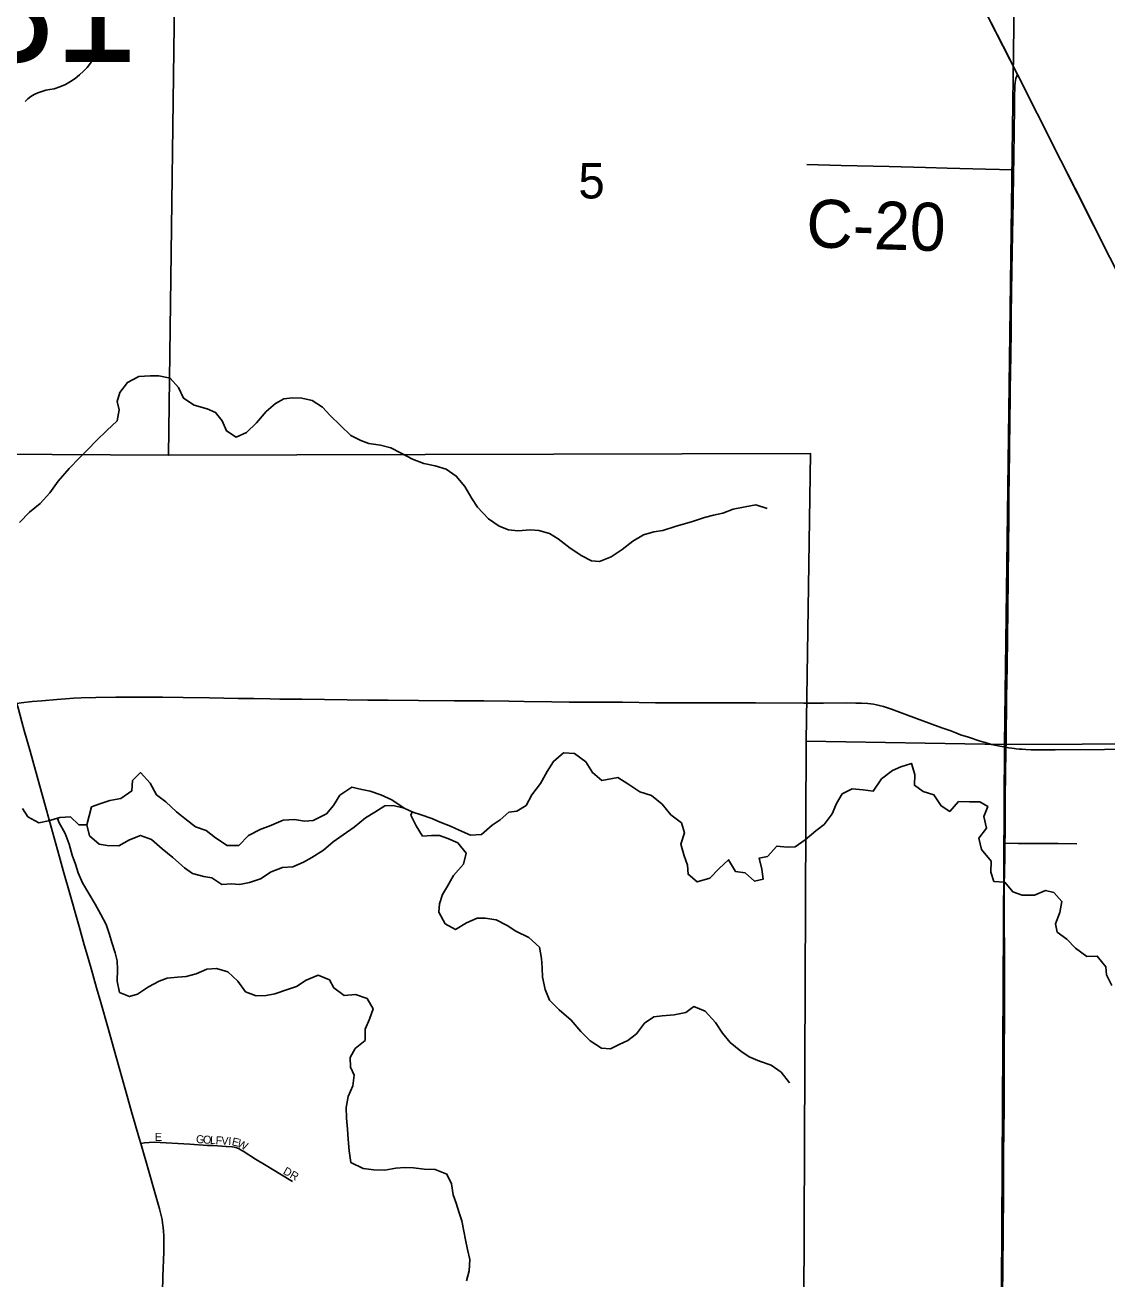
# Model space of a CAD drawing. Extents: x 0 to 34, y 0 to 22.
# Drawn here: x 5.891 to 6.531, y 16.583 to 17.325 of the extents above; entities that cross this region are included whole.
import ezdxf

# ---------------------------------------------------------------- set-up
doc = ezdxf.new("R2010")
doc.units = 0
for name, color, linetype in [('Default', 7, 'Continuous'), ('GM_X_County_Road', 7, 'Continuous'), ('GM_X_County_Road_Text', 7, 'Continuous'), ('GM_X_Minor_Lake', 7, 'Continuous'), ('GM_X_Minor_River', 7, 'Continuous'), ('GM_X_Section', 7, 'Continuous'), ('GM_X_Section_Text', 7, 'Continuous'), ('GM_X_State_Route', 7, 'Continuous'), ('GM_X_State_Shield', 7, 'Continuous'), ('GM_X_Township_Road', 7, 'Continuous'), ('GM_X_Township_Subdivision', 7, 'Continuous'), ('GM_X_Township_Subdivision_Text', 7, 'Continuous')]:
    doc.layers.add(name, color=color, linetype=linetype)

msp = doc.modelspace()

# ---------------------------------------------------------------- linework, layer by layer
at = {"layer": 'Default'}
msp.add_lwpolyline([(6.53311, 17.18728), (6.52382, 17.20557), (6.50402, 17.24466), (6.49005, 17.27243), (6.4784, 17.29558), (6.45232, 17.34668)], dxfattribs=at)
at = {"layer": 'GM_X_County_Road'}
for points in [[(6.35372, 17.24231), (6.37406, 17.24173), (6.40242, 17.24098), (6.42401, 17.24045), (6.43674, 17.24017), (6.45941, 17.23957), (6.47613, 17.23919)], [(5.88626, 16.92332), (5.88895, 16.92364), (5.89533, 16.92437), (5.90116, 16.92492), (5.90987, 16.92568), (5.91515, 16.92607), (5.91997, 16.92639), (5.92429, 16.92657), (5.9331, 16.92686), (5.94496, 16.92701), (5.95823, 16.92696), (5.9725, 16.92692), (5.98465, 16.9268)], [(5.98465, 16.9268), (6.00036, 16.92657), (6.01729, 16.92632), (6.0266, 16.92619), (6.03621, 16.92604), (6.04198, 16.92593), (6.04733, 16.92583), (6.05501, 16.92574), (6.06844, 16.92562)], [(6.06844, 16.92562), (6.08171, 16.92549), (6.09407, 16.92533), (6.10601, 16.92527), (6.12401, 16.92501), (6.14523, 16.92492), (6.16268, 16.92476), (6.17747, 16.92464), (6.18649, 16.9245), (6.20296, 16.92426), (6.21311, 16.92415), (6.22114, 16.92408), (6.23378, 16.92408), (6.24476, 16.92397), (6.26417, 16.92375), (6.27658, 16.92368), (6.29995, 16.92359), (6.32337, 16.92359), (6.35205, 16.92352), (6.36354, 16.92352), (6.37753, 16.92359), (6.38283, 16.92348), (6.38619, 16.92342), (6.38981, 16.92323), (6.39157, 16.92302), (6.39332, 16.9228), (6.39501, 16.92246), (6.39666, 16.92209), (6.39922, 16.9214), (6.40397, 16.91984), (6.41329, 16.91635), (6.42242, 16.91299), (6.4262, 16.91165), (6.42939, 16.91051), (6.43432, 16.90869), (6.43899, 16.907), (6.44187, 16.90585), (6.4448, 16.90481), (6.44952, 16.90327), (6.45628, 16.90102), (6.45925, 16.90013), (6.46313, 16.89909), (6.46797, 16.89806), (6.47162, 16.8974)], [(6.47162, 16.8974), (6.47313, 16.89712), (6.47501, 16.89685), (6.47643, 16.89667), (6.47767, 16.89652), (6.47946, 16.89634), (6.48126, 16.89619), (6.48339, 16.89608), (6.48643, 16.89593), (6.49157, 16.89586), (6.50071, 16.89594), (6.52992, 16.8961), (6.54887, 16.89625), (6.56099, 16.89624), (6.57653, 16.89625), (6.58303, 16.89641), (6.58796, 16.89676), (6.60683, 16.89871), (6.61243, 16.89907), (6.62003, 16.89925)]]:
    msp.add_lwpolyline(points, dxfattribs=at)
at = {"layer": 'GM_X_Minor_Lake'}
for points in [[(6.11546, 16.86124), (6.10829, 16.86623), (6.10167, 16.86912), (6.09543, 16.87145), (6.0905, 16.87243), (6.08444, 16.87381), (6.07739, 16.86893), (6.07374, 16.86289), (6.06952, 16.85799), (6.06172, 16.85406), (6.05659, 16.85372), (6.05053, 16.85453), (6.04388, 16.8542), (6.0357, 16.85065), (6.03075, 16.84898), (6.02332, 16.84506), (6.01759, 16.83922), (6.01076, 16.83927), (6.00377, 16.84369), (5.9983, 16.84809), (5.99206, 16.85022), (5.98564, 16.85521), (5.98074, 16.85923), (5.97452, 16.86515), (5.96886, 16.86918), (5.96512, 16.87604), (5.95947, 16.88234), (5.95469, 16.87763), (5.95427, 16.87157), (5.94779, 16.86706), (5.94132, 16.86578), (5.93543, 16.86393), (5.93048, 16.86207), (5.92775, 16.85147)], [(5.92775, 16.85147), (5.92922, 16.84501), (5.93506, 16.84003), (5.9398, 16.83924), (5.94663, 16.839), (5.95292, 16.84255), (5.95939, 16.84516), (5.96601, 16.84283), (5.97223, 16.83729), (5.97864, 16.83212), (5.98543, 16.826), (5.99033, 16.82273), (5.99696, 16.82079), (6.0017, 16.82018), (6.00755, 16.81615), (6.01325, 16.81649), (6.01799, 16.81608), (6.02388, 16.81736), (6.03053, 16.81959), (6.03683, 16.82371), (6.04348, 16.82613), (6.04956, 16.82665), (6.05584, 16.82945), (6.06079, 16.83207), (6.06785, 16.83638), (6.07339, 16.84146), (6.07949, 16.84558), (6.08597, 16.85009), (6.09265, 16.85554), (6.09818, 16.85891), (6.10409, 16.86266), (6.10903, 16.86281), (6.11546, 16.86124)]]:
    msp.add_lwpolyline(points, dxfattribs=at)
at = {"layer": 'GM_X_Minor_River'}
for points in [[(5.8879, 17.03046), (5.89383, 17.03648), (5.90013, 17.04156), (5.90587, 17.04796), (5.91066, 17.05494), (5.91717, 17.06229), (5.92329, 17.0687), (5.92826, 17.07359), (5.93342, 17.07886), (5.93954, 17.08489), (5.94565, 17.09053), (5.94684, 17.09697), (5.94573, 17.10191), (5.94729, 17.1074), (5.9517, 17.11325), (5.95855, 17.1168), (5.9652, 17.11713), (5.97032, 17.11709), (5.97695, 17.1159), (5.98204, 17.11036), (5.98483, 17.10389), (5.99125, 17.09986), (5.99902, 17.09771), (6.00393, 17.0954), (6.00788, 17.09063), (6.0103, 17.08454), (6.01616, 17.08089), (6.02225, 17.08369), (6.02817, 17.08934), (6.03392, 17.09612), (6.03945, 17.10082), (6.04422, 17.10363), (6.04934, 17.10416), (6.05485, 17.10393), (6.0611, 17.10256), (6.06714, 17.09872), (6.07166, 17.09375), (6.07787, 17.08782), (6.0839, 17.0819), (6.08976, 17.07901), (6.09468, 17.07707), (6.1015, 17.07607), (6.10756, 17.07451), (6.1138, 17.07143), (6.12042, 17.06796), (6.12704, 17.06526), (6.13386, 17.06388), (6.14029, 17.06193), (6.14634, 17.0579), (6.15141, 17.0516), (6.15553, 17.04455), (6.15891, 17.03941), (6.16531, 17.03253), (6.17173, 17.02812), (6.17721, 17.02599), (6.18271, 17.02538), (6.19031, 17.02608), (6.19524, 17.02566), (6.20149, 17.02391), (6.20658, 17.02065), (6.21375, 17.01528), (6.22055, 17.01068), (6.22641, 17.00779), (6.23115, 17.00737), (6.238, 17.00998), (6.24448, 17.01448), (6.25078, 17.01936), (6.25707, 17.02311), (6.26316, 17.02496), (6.26847, 17.02568), (6.27589, 17.02809), (6.28064, 17.02938), (6.28559, 17.03086), (6.2932, 17.03327), (6.29852, 17.03475), (6.30403, 17.03584), (6.31012, 17.03826), (6.31734, 17.03973), (6.32361, 17.04082), (6.33023, 17.03868)], [(5.88968, 16.86105), (5.89287, 16.85629), (5.8993, 16.85263), (5.905, 16.85392), (5.91184, 16.85576), (5.91811, 16.8561), (5.923, 16.85151), (5.92775, 16.85147), (5.92922, 16.84501), (5.93506, 16.84003), (5.9398, 16.83924), (5.94663, 16.839), (5.95292, 16.84255), (5.95939, 16.84516), (5.96601, 16.84283), (5.97223, 16.83729), (5.97864, 16.83212), (5.98543, 16.826), (5.99033, 16.82273), (5.99696, 16.82079), (6.0017, 16.82018), (6.00755, 16.81615), (6.01325, 16.81649), (6.01799, 16.81608), (6.02388, 16.81736), (6.03053, 16.81959), (6.03683, 16.82371), (6.04348, 16.82613), (6.04956, 16.82665), (6.05584, 16.82945), (6.06079, 16.83207), (6.06785, 16.83638), (6.07339, 16.84146), (6.07949, 16.84558), (6.08597, 16.85009), (6.09265, 16.85554), (6.09818, 16.85891), (6.10409, 16.86266), (6.10903, 16.86281), (6.11546, 16.86124), (6.12057, 16.85893), (6.12549, 16.85737), (6.13193, 16.85524), (6.13684, 16.85312), (6.1429, 16.8506), (6.148, 16.84829), (6.15481, 16.84539), (6.16126, 16.84572), (6.16757, 16.85118), (6.17233, 16.85437), (6.17749, 16.85888), (6.18224, 16.8596), (6.18777, 16.86297), (6.19104, 16.86921), (6.19621, 16.876), (6.20006, 16.88299), (6.2039, 16.88903), (6.20982, 16.8941), (6.21626, 16.89368), (6.22306, 16.88869), (6.227, 16.8824), (6.23246, 16.87762), (6.24196, 16.87945), (6.24782, 16.8758), (6.25499, 16.871), (6.2618, 16.86886), (6.26822, 16.86369), (6.27329, 16.8574), (6.27952, 16.85261), (6.28137, 16.84671), (6.27924, 16.84009), (6.28127, 16.83306), (6.28313, 16.82754), (6.28347, 16.82223), (6.28893, 16.81764), (6.29635, 16.81986), (6.3019, 16.82569), (6.30744, 16.83078), (6.31156, 16.82392), (6.31724, 16.82311), (6.3229, 16.81814), (6.32784, 16.81924), (6.32713, 16.82532), (6.32566, 16.83178), (6.33041, 16.83269), (6.33596, 16.8389), (6.34221, 16.83829)], [(6.34221, 16.83829), (6.34696, 16.83844), (6.35287, 16.84257), (6.35917, 16.84783), (6.36394, 16.85159), (6.36873, 16.858), (6.37124, 16.86406), (6.3747, 16.86972), (6.38061, 16.87271), (6.38705, 16.87209), (6.39312, 16.87148), (6.39792, 16.87865), (6.4044, 16.88353), (6.40935, 16.88577), (6.41563, 16.88781), (6.41767, 16.88134), (6.41743, 16.8749), (6.42253, 16.87126), (6.42896, 16.86931), (6.43328, 16.86264), (6.43837, 16.85938), (6.44354, 16.86522), (6.44999, 16.86498), (6.45606, 16.86512), (6.46097, 16.86224), (6.45846, 16.85638), (6.46012, 16.84954), (6.45552, 16.8435), (6.45718, 16.83685), (6.46282, 16.82998), (6.46258, 16.82354), (6.46444, 16.81802), (6.47089, 16.81759), (6.47559, 16.81187), (6.48126, 16.80993), (6.48847, 16.80987), (6.49495, 16.81267), (6.49987, 16.81149), (6.50476, 16.80615), (6.50357, 16.79952), (6.50087, 16.7929), (6.50197, 16.78796), (6.50763, 16.78374), (6.51271, 16.7784), (6.51951, 16.7736), (6.52558, 16.77375), (6.53066, 16.76745), (6.531, 16.76271), (6.53418, 16.75642)], [(5.91042, 16.85538), (5.91106, 16.85311), (5.91481, 16.84626), (5.91723, 16.83998), (5.91908, 16.83352), (5.92093, 16.82819), (5.9226, 16.82306), (5.92521, 16.81716), (5.93271, 16.80458), (5.93608, 16.79848), (5.93907, 16.79239), (5.94111, 16.7865), (5.9426, 16.78174), (5.94445, 16.77566), (5.94574, 16.77091), (5.94589, 16.76579), (5.94565, 16.75896), (5.94712, 16.75231), (5.95298, 16.7498), (5.95774, 16.75128), (5.96422, 16.75559), (5.97051, 16.75896), (5.97526, 16.76063), (5.98134, 16.76134), (5.98647, 16.76169), (5.99236, 16.76335), (5.99864, 16.76596), (6.00453, 16.76648), (6.01115, 16.76453), (6.01699, 16.75899), (6.02169, 16.75269), (6.02793, 16.75018), (6.03381, 16.75052), (6.03894, 16.75143), (6.04655, 16.75403), (6.05169, 16.75569), (6.0576, 16.75963), (6.06464, 16.76242), (6.07126, 16.75972), (6.07388, 16.75496), (6.07992, 16.75036), (6.08675, 16.75107), (6.09357, 16.74874), (6.09713, 16.74264), (6.09499, 16.7364), (6.09248, 16.73054), (6.09243, 16.7239), (6.08652, 16.71901), (6.08363, 16.71372), (6.08378, 16.70803), (6.08583, 16.70327), (6.08521, 16.69702), (6.08232, 16.69059), (6.08113, 16.68415), (6.08128, 16.67789), (6.08199, 16.67144), (6.08232, 16.66536), (6.08303, 16.65853), (6.08393, 16.65169), (6.0913, 16.64803), (6.09755, 16.64723), (6.104, 16.64718), (6.11065, 16.64827), (6.11597, 16.64861), (6.12109, 16.64838), (6.12735, 16.64776), (6.13379, 16.64753), (6.14079, 16.64463), (6.1436, 16.63892), (6.1445, 16.63246), (6.14617, 16.62752), (6.14802, 16.62181), (6.14969, 16.61706), (6.15079, 16.61098), (6.1517, 16.60585), (6.15298, 16.60015), (6.15427, 16.59426), (6.15403, 16.58743), (6.15247, 16.58156)], [(6.12025, 16.85907), (6.11942, 16.85723), (6.1226, 16.85095), (6.12635, 16.84485), (6.13166, 16.84519), (6.1364, 16.84515), (6.14133, 16.84341), (6.14719, 16.84071), (6.15227, 16.83479), (6.15051, 16.82816), (6.14477, 16.82138), (6.14111, 16.81515), (6.13823, 16.81024), (6.13648, 16.80475), (6.13607, 16.79982), (6.13981, 16.79296), (6.14586, 16.78951), (6.15234, 16.79344), (6.15862, 16.79624), (6.16336, 16.7962), (6.17, 16.7952), (6.17642, 16.79193), (6.18152, 16.78848), (6.18927, 16.78481), (6.19549, 16.77908), (6.19677, 16.77243), (6.1971, 16.76674), (6.19744, 16.76123), (6.19891, 16.75402), (6.20152, 16.74774), (6.20717, 16.742), (6.21433, 16.73588), (6.21997, 16.7292), (6.22562, 16.72366), (6.23223, 16.71924), (6.23754, 16.71882), (6.24268, 16.72144), (6.24782, 16.72387), (6.25297, 16.72781), (6.25776, 16.73404), (6.26329, 16.73779), (6.26823, 16.73851), (6.27526, 16.73902), (6.2821, 16.74049), (6.28686, 16.74387), (6.29368, 16.74116), (6.2997, 16.73448), (6.30382, 16.72819), (6.30834, 16.72265), (6.31475, 16.71748), (6.31966, 16.71422), (6.32571, 16.71152), (6.33271, 16.70919), (6.33856, 16.70517), (6.34345, 16.69887)]]:
    msp.add_lwpolyline(points, dxfattribs=at)
at = {"layer": 'GM_X_Section'}
for points in [[(5.97819, 17.41427), (5.98065, 17.41444), (5.97596, 17.07021), (5.46025, 17.07317), (5.46339, 17.41305)], [(5.98065, 17.41444), (6.47745, 17.41541), (6.47069, 16.89897), (6.35343, 16.90099), (6.35585, 17.07131), (5.97596, 17.07021)], [(6.47745, 17.41541), (6.48295, 17.41537), (6.97935, 17.41426), (6.97584, 16.9012), (6.47069, 16.89897)], [(6.47069, 16.89897), (6.46804, 16.39936), (5.96786, 16.40164), (5.97024, 16.56513), (6.35202, 16.56621), (6.35343, 16.90099)], [(6.97584, 16.9012), (6.9711, 16.40274), (6.46804, 16.39936), (6.47069, 16.89897)]]:
    msp.add_lwpolyline(points, close=True, dxfattribs=at)
at = {"layer": 'GM_X_State_Route'}
for points in [[(6.67731, 16.89961), (6.67407, 16.90615), (6.6689, 16.91658), (6.66233, 16.92968), (6.65593, 16.94252), (6.65174, 16.95091), (6.6375, 16.9793), (6.62776, 16.99872), (6.61742, 17.01925), (6.59751, 17.059), (6.59057, 17.07286), (6.57379, 17.10651), (6.56473, 17.12448), (6.55629, 17.14119), (6.54692, 17.15979), (6.53311, 17.18728), (6.52382, 17.20557), (6.51664, 17.22004), (6.50402, 17.24466), (6.49005, 17.27243), (6.48211, 17.28826), (6.4784, 17.29558), (6.46989, 17.31238), (6.45232, 17.34668)], [(5.90426, 16.85873), (5.89985, 16.87437), (5.89416, 16.89504), (5.89073, 16.90729), (5.88934, 16.91236), (5.88725, 16.91983), (5.88626, 16.92332)], [(5.95959, 16.66294), (5.9587, 16.66599), (5.95405, 16.68244), (5.95068, 16.6944), (5.94529, 16.71334), (5.94006, 16.73176), (5.93592, 16.74641), (5.93346, 16.75508), (5.93024, 16.76644), (5.9275, 16.776), (5.92623, 16.78048), (5.9232, 16.79124), (5.91699, 16.81273), (5.91407, 16.82303), (5.91368, 16.82438), (5.91131, 16.83306), (5.90449, 16.85793), (5.90426, 16.85873)], [(5.9724, 16.57486), (5.97263, 16.58419), (5.97324, 16.59879), (5.97338, 16.60405), (5.97332, 16.60838), (5.97316, 16.6108), (5.97294, 16.6133), (5.97257, 16.61571), (5.97221, 16.61786), (5.97075, 16.62419), (5.96765, 16.63525), (5.96462, 16.6457), (5.95959, 16.66294)]]:
    msp.add_lwpolyline(points, dxfattribs=at)
at = {"layer": 'GM_X_State_Shield'}
for centre, major_axis, start_param, end_param in [((5.89176, 17.31931), (0.04371, 0), 5.101752, 6.440018), ((5.91019, 17.26786), (0.02394, 0), 1.647645, 2.488434)]:
    msp.add_ellipse(centre, major_axis=major_axis, ratio=0.8, start_param=start_param, end_param=end_param, dxfattribs=at)
at = {"layer": 'GM_X_Township_Road'}
for points in [[(6.47613, 17.23919), (6.47615, 17.24056), (6.47617, 17.24242), (6.4762, 17.24459), (6.4765, 17.26386), (6.47654, 17.26634), (6.4766, 17.27162), (6.47664, 17.27628), (6.47667, 17.2797), (6.47674, 17.28404), (6.47682, 17.28652), (6.47693, 17.28869), (6.47704, 17.29082), (6.47723, 17.29204), (6.47747, 17.29306), (6.47798, 17.29444), (6.4784, 17.29558)], [(6.47162, 16.8974), (6.47163, 16.89873), (6.47167, 16.90681), (6.47188, 16.92048), (6.472, 16.92701), (6.47239, 16.94503), (6.47253, 16.96244), (6.47269, 16.97828), (6.47293, 16.99786), (6.4731, 17.0162), (6.47329, 17.03267), (6.47334, 17.04666), (6.47344, 17.05691), (6.47389, 17.09079), (6.4741, 17.10384), (6.47417, 17.11037), (6.47426, 17.11782), (6.47462, 17.14299), (6.47473, 17.15325), (6.47513, 17.17966), (6.47548, 17.20079), (6.47589, 17.22068), (6.47611, 17.23684), (6.47613, 17.23919)], [(6.47097, 16.84059), (6.47105, 16.84629), (6.47105, 16.85247), (6.47112, 16.85866), (6.47117, 16.86208), (6.47118, 16.86332), (6.47123, 16.86985), (6.47139, 16.87948), (6.47162, 16.8974)], [(6.46941, 16.56875), (6.46967, 16.58522), (6.46999, 16.61381), (6.47013, 16.62904), (6.47014, 16.63774), (6.47016, 16.6424), (6.4702, 16.64893), (6.47024, 16.65514), (6.47039, 16.67192), (6.47045, 16.68218), (6.47048, 16.6971), (6.47053, 16.70984), (6.47052, 16.71729), (6.47058, 16.72413), (6.47065, 16.73065), (6.47073, 16.7378), (6.47074, 16.75023), (6.47075, 16.76359), (6.47077, 16.77354), (6.47067, 16.78223), (6.4706, 16.78783), (6.47057, 16.79528), (6.47054, 16.80118), (6.47055, 16.80646), (6.47058, 16.81578), (6.47066, 16.82354), (6.47085, 16.83253), (6.47097, 16.84059)], [(6.47097, 16.84059), (6.47876, 16.84051), (6.49256, 16.84038), (6.5025, 16.84032), (6.51353, 16.84025)]]:
    msp.add_lwpolyline(points, dxfattribs=at)
at = {"layer": 'GM_X_Township_Subdivision'}
msp.add_lwpolyline([(5.95959, 16.66294), (5.96177, 16.66319), (5.96452, 16.66352), (5.96751, 16.66367), (5.98862, 16.66242), (5.99914, 16.66178), (6.00252, 16.66159), (6.01023, 16.66119), (6.01378, 16.66092), (6.01482, 16.66075), (6.01587, 16.66046), (6.01689, 16.66008), (6.01786, 16.65964), (6.01913, 16.65898), (6.02031, 16.6583), (6.02762, 16.65362), (6.03377, 16.64985), (6.04189, 16.64483), (6.04947, 16.64044)], dxfattribs=at)

# ---------------------------------------------------------------- texts
at = {"layer": 'GM_X_County_Road_Text'}
msp.add_text('C-20', height=0.028409, rotation=358.27438, dxfattribs=at).set_placement((6.35317, 17.19338))
at = {"layer": 'GM_X_Section_Text'}
msp.add_text('5', height=0.02093, rotation=0.00001, dxfattribs=at).set_placement((6.21862, 17.22217))
at = {"layer": 'GM_X_State_Shield'}
msp.add_text('231', height=0.065918, dxfattribs=at).set_placement((5.81036, 17.30301))
at = {"layer": 'GM_X_Township_Subdivision_Text'}
for s, height, rotation, p in [('E', 0.00473, 0.00001, (5.96799, 16.66444)), ('G', 0.00473, 356.44548, (5.99221, 16.66319)), ('O', 0.00473, 356.45734, (5.99637, 16.66293)), ('L', 0.00473, 356.44582, (6.00052, 16.66267)), ('F', 0.00473, 356.44582, (6.00385, 16.66247)), ('V', 0.00473, 356.44548, (6.00718, 16.66226)), ('I', 0.00473, 356.4608, (6.01134, 16.662)), ('E', 0.00473, 347.40157, (6.01322, 16.6619)), ('W', 0.00473, 334.3975, (6.01621, 16.66127)), ('DR', 0.004735, 330.64938, (6.04343, 16.64516))]:
    msp.add_text(s, height=height, rotation=rotation, dxfattribs=at).set_placement(p)

doc.saveas('drawing.dxf')
